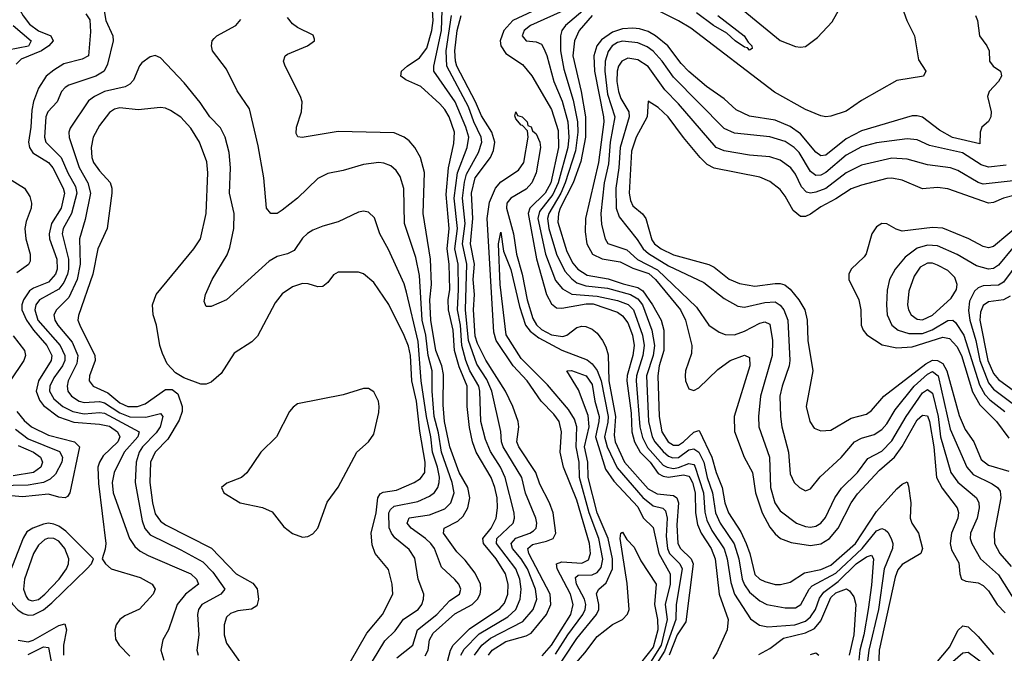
# Model space of a CAD drawing. Header units: inches. Extents: x 884549 to 1028252, y 526810 to 653624.
# Tile 748 of 1056: x 1001636 to 1005513, y 592437 to 594933. Entities that reach past the tile are written whole.
import ezdxf

# ---------------------------------------------------------------- set-up
doc = ezdxf.new("R2010")
doc.units = ezdxf.units.IN
doc.header["$MEASUREMENT"] = 0
doc.layers.add('B0509', color=7, linetype='Continuous')

msp = doc.modelspace()

# ---------------------------------------------------------------- linework, layer by layer
at = {"layer": 'B0509', "color": 5}
for points, elevation in [([(1003750.1, 595010), (1003577.7, 594930), (1003541.8, 594890), (1003527.7, 594850), (1003530, 594830.6), (1003550, 594800.4), (1003615.9, 594755.9), (1003652, 594712), (1003730, 594579.5), (1003756.8, 594496.8), (1003758, 594430), (1003727.6, 594290), (1003705.5, 594250), (1003644.4, 594190), (1003637.8, 594170), (1003670.4, 593990.4), (1003710.7, 593850.7), (1003730, 593813.5), (1003750, 593798.5), (1003770, 593797.1), (1003865.9, 593814.1), (1003893.7, 593813.7), (1003990, 593780.6), (1004010, 593766.4), (1004030, 593738.8), (1004048.5, 593690), (1004055.9, 593650), (1004050.8, 593610), (1004028.3, 593531.7), (1004027.1, 593510), (1004043.7, 593383.7), (1004046.1, 593310), (1004057.3, 593270), (1004078.5, 593230), (1004118.7, 593190), (1004150, 593145.4), (1004170, 593134.7), (1004190, 593131.2), (1004250, 593140.4), (1004270, 593135.4), (1004274.8, 593130), (1004285.1, 593110), (1004295.2, 593070), (1004297.2, 592990), (1004305.1, 592945.1), (1004318.6, 592910), (1004358.6, 592850), (1004374.9, 592810), (1004390.7, 592670), (1004424.9, 592570), (1004421.9, 592530), (1004380.8, 592439.2), (1004364.8, 592415.2)], 2020), ([(1005100.4, 595010), (1005128.8, 594930), (1005159.1, 594870), (1005174.4, 594774.4), (1005204.2, 594730), (1005194, 594710), (1005090, 594693.3), (1004950, 594614.1), (1004890, 594572.7), (1004830, 594553.6), (1004810, 594550.6), (1004790, 594553.8), (1004730, 594579), (1004607.8, 594647.8), (1004278.9, 594898.9), (1004230, 594928.9), (1004122.1, 594982.1)], 2080), ([(1004484.7, 594970), (1004630, 594850.4), (1004690, 594827.6), (1004710, 594824.2), (1004730, 594827.6), (1004777.6, 594862.4), (1004835.1, 594924.9), (1004878.4, 595001.6)], 2080), ([(1001626.6, 594990), (1001650, 594948.2), (1001675.3, 594915.3), (1001710, 594889), (1001758.4, 594870), (1001767.5, 594850), (1001751, 594830), (1001722.5, 594810), (1001642.1, 594777.9), (1001622, 594758)], 2080), ([(1001896.5, 594956.5), (1001912, 594932), (1001915.5, 594884.5), (1001906.6, 594790), (1001882.7, 594777.3), (1001810, 594759.1), (1001770, 594734.4), (1001741.1, 594710), (1001710, 594663.1), (1001690, 594611.1), (1001683.5, 594576.5), (1001680.2, 594510), (1001670.3, 594450), (1001674.2, 594430), (1001688.1, 594408.1), (1001749.2, 594370), (1001766.5, 594350), (1001808, 594270), (1001812, 594250), (1001799.1, 594190), (1001761.6, 594130), (1001752, 594090), (1001754, 594070), (1001782.9, 593990), (1001784.4, 593950), (1001777.6, 593930), (1001750, 593899.8), (1001690, 593875.6), (1001675, 593865), (1001650.8, 593830), (1001645.1, 593810), (1001645.3, 593790), (1001663, 593750), (1001690, 593710.4), (1001742.8, 593650), (1001762.7, 593610), (1001760.5, 593590), (1001710.5, 593510), (1001701.4, 593470), (1001713.8, 593433.8), (1001730, 593412.8), (1001789, 593369), (1001850, 593348.4), (1001950, 593340.4), (1001990, 593332.1), (1002020.7, 593310), (1002031.1, 593290), (1002022.7, 593270), (1001965.2, 593214.8), (1001949.9, 593190.1), (1001943.7, 593170), (1001946.4, 593106.4), (1001975.1, 592870), (1001973.1, 592846.9), (1001960.5, 592810), (1001973.4, 592790), (1001997, 592770), (1002110, 592735.3), (1002158, 592710), (1002170.2, 592690), (1002161.8, 592670), (1002108.3, 592611.7), (1002050, 592584.5), (1002030.1, 592569.9), (1002016.5, 592550), (1002010.2, 592530), (1002013.6, 592493.6), (1002027.9, 592470), (1002070, 592426)], 2120), ([(1001964.8, 594990), (1001975.9, 594930), (1002002.9, 594870), (1002003.9, 594850), (1001982.5, 594757.5), (1001969.3, 594730.7), (1001936.1, 594710), (1001830, 594675.6), (1001814.7, 594665.3), (1001801.3, 594650), (1001783.8, 594610), (1001747.6, 594570), (1001738.9, 594550), (1001733.8, 594470), (1001739.4, 594450), (1001799.5, 594390), (1001825.5, 594330), (1001855.7, 594275.7), (1001860.8, 594250), (1001840.6, 594170), (1001806.9, 594110), (1001802.8, 594090), (1001828.7, 593990), (1001829, 593950), (1001824.6, 593930), (1001810, 593897.4), (1001790, 593872.2), (1001714.6, 593830), (1001699.4, 593810), (1001695.3, 593790), (1001707.4, 593750), (1001795.1, 593650), (1001814.2, 593610), (1001813.3, 593590), (1001804.4, 593570), (1001770, 593521.8), (1001755.4, 593490), (1001754.1, 593470), (1001770, 593439.9), (1001805.6, 593410), (1001844.8, 593390), (1001890, 593380.4), (1001950, 593386), (1001970, 593383.1), (1002106.2, 593310), (1002100.8, 593290), (1002047.3, 593230), (1002008.1, 593150), (1002000.3, 593110), (1002004.8, 593070), (1002068.4, 592890), (1002090, 592858.1), (1002110, 592840.3), (1002142.4, 592822.4), (1002310, 592750), (1002331.7, 592730), (1002340.4, 592710), (1002289.5, 592670.5), (1002255.9, 592630), (1002222.5, 592530), (1002200.1, 592490), (1002191.9, 592450), (1002203.7, 592410)], 2140), ([(1003314.9, 592385.1), (1003332.1, 592450), (1003342.9, 592470), (1003406.8, 592533.2), (1003526.7, 592613.3), (1003545.5, 592634.5), (1003558.6, 592670), (1003559, 592710), (1003548.9, 592750), (1003512.5, 592810), (1003461.8, 592870), (1003459.8, 592890), (1003491.9, 592930), (1003511.9, 592970), (1003517.8, 593010), (1003515.5, 593050), (1003507.3, 593090), (1003492.6, 593130), (1003433.8, 593230), (1003418.4, 593270), (1003406.7, 593326.7), (1003398.4, 593410), (1003397.6, 593490), (1003365.9, 593565.9), (1003348.2, 593630), (1003342.3, 593710), (1003324.5, 593790), (1003323.4, 593830), (1003329.8, 593870.2), (1003326.9, 593970), (1003319.7, 594030), (1003327.3, 594110), (1003315.1, 594244.9), (1003323.8, 594350), (1003345.5, 594445.5), (1003347.5, 594490), (1003326.9, 594550), (1003310, 594578.8), (1003290, 594601.5), (1003214.9, 594670), (1003156.4, 594696.4), (1003137.1, 594710), (1003139.5, 594730), (1003161.1, 594750), (1003210, 594782.4), (1003238.8, 594821.2), (1003259.4, 594890), (1003263.6, 594930), (1003261.4, 594970)], 2080), ([(1003373.4, 592430), (1003386.6, 592453.4), (1003445.8, 592514.2), (1003558.4, 592581.6), (1003590.1, 592609.9), (1003606.4, 592650), (1003610, 592690), (1003605.1, 592730), (1003589.4, 592770), (1003512.8, 592870), (1003515.2, 592890), (1003579, 592950), (1003584.9, 592970), (1003582.9, 592990), (1003547.9, 593130), (1003529.6, 593170), (1003490, 593231.6), (1003470, 593279.8), (1003451.8, 593350), (1003448, 593470), (1003443.8, 593490), (1003408.8, 593550), (1003392.7, 593590), (1003376.8, 593650), (1003371.8, 593730), (1003359.6, 593790), (1003364.1, 593870), (1003362.2, 593970), (1003349.8, 594030), (1003359.5, 594110), (1003347.2, 594230), (1003359.3, 594330), (1003398.2, 594430), (1003404.8, 594470), (1003393.2, 594510), (1003351.1, 594610), (1003267.3, 594730), (1003267.1, 594750), (1003296.3, 594890), (1003300.1, 594970)], 2060), ([(1003790, 594974.6), (1003647.5, 594910), (1003621.8, 594890), (1003614.4, 594870), (1003630, 594850.2), (1003670, 594846), (1003690, 594835.9), (1003700.1, 594820.1), (1003712, 594792), (1003739.6, 594690), (1003771.8, 594611.8), (1003794, 594530), (1003797.9, 594470), (1003793.8, 594430), (1003755.8, 594290), (1003735.2, 594244.8), (1003682.3, 594177.7), (1003675.6, 594150), (1003706.7, 594010), (1003746.3, 593906.3), (1003773, 593873), (1003810, 593852.3), (1003910, 593844.5), (1003990, 593826.5), (1004031.5, 593811.5), (1004053.2, 593790), (1004088.5, 593690), (1004095.1, 593650), (1004089.6, 593610), (1004064.4, 593530), (1004063.6, 593510), (1004078.3, 593330), (1004087.6, 593287.6), (1004108.2, 593248.2), (1004170, 593179), (1004184.9, 593170), (1004210, 593165.6), (1004230, 593168.9), (1004270, 593185.4), (1004290, 593180.8), (1004294.6, 593174.6), (1004328.5, 593070), (1004333.5, 592993.5), (1004341.8, 592961.8), (1004361, 592921), (1004409.2, 592849.2), (1004421.3, 592810), (1004435.9, 592715.9), (1004450.5, 592670.5), (1004513.5, 592573.5), (1004548.4, 592548.4), (1004581.1, 592541.1), (1004688, 592550), (1004730, 592564.3), (1004750, 592581.2), (1004769.1, 592610), (1004785.4, 592654.6), (1004801.5, 592678.5), (1004859.2, 592720.8), (1004930, 592789.8), (1004970, 592816.8), (1004990, 592824.3), (1004997.3, 592810), (1004990, 592706), (1004976.9, 592610), (1004959.3, 592510), (1004943.7, 592450), (1004939.4, 592410)], 2040), ([(1003870, 594982.6), (1003785.5, 594910), (1003771.2, 594890), (1003764.9, 594870), (1003765.5, 594810), (1003778.7, 594738.7), (1003815.4, 594615.4), (1003832.5, 594530), (1003833.3, 594490), (1003824.1, 594415.9), (1003783.8, 594290), (1003766.4, 594250), (1003719.1, 594170), (1003713.8, 594150), (1003719.9, 594110), (1003749.8, 594010), (1003782.6, 593942.6), (1003810, 593912), (1003830, 593896.9), (1003865.1, 593885.1), (1003950, 593875.6), (1004041.3, 593850), (1004070, 593833.2), (1004087.7, 593810), (1004125.3, 593710), (1004135.2, 593650), (1004130.4, 593610), (1004104.4, 593530), (1004111.8, 593350), (1004125.8, 593290), (1004136.9, 593270), (1004170, 593232.1), (1004190, 593213.8), (1004207, 593207), (1004230, 593208.8), (1004270, 593239.2), (1004290, 593243.1), (1004310.1, 593230.1), (1004329.7, 593190), (1004343.3, 593130), (1004364.1, 593070), (1004376, 592990), (1004394.6, 592950), (1004448.5, 592868.5), (1004467.5, 592810), (1004480.4, 592730), (1004490, 592707.1), (1004510, 592678.6), (1004550, 592643.4), (1004577.3, 592630), (1004650, 592616.9), (1004690, 592617.1), (1004711.8, 592630), (1004745, 592690), (1004756.8, 592703.2), (1004850, 592753.1), (1004953.5, 592850), (1005010, 592920.3), (1005030, 592929.1), (1005043.7, 592923.7), (1005054.2, 592914.2), (1005067.8, 592890), (1005073.4, 592870), (1005072.8, 592850), (1005039.1, 592770), (1005017.3, 592610), (1004979.1, 592450), (1004973.7, 592406.3)], 2060), ([(1004384.4, 594950), (1004489, 594870), (1004504.3, 594844.3), (1004518.9, 594830), (1004519.9, 594820.1), (1004510, 594812.3), (1004502, 594822), (1004490, 594824.8), (1004453.7, 594850), (1004420.4, 594880.4), (1004368.2, 594910), (1004300.4, 594960.3)], 2060), ([(1003120.8, 592419.2), (1003184.3, 592470), (1003202.2, 592530), (1003278.8, 592590), (1003330, 592645.4), (1003367.4, 592670), (1003373.6, 592690), (1003365.2, 592710), (1003350, 592727.5), (1003296.9, 592776.9), (1003269, 592850), (1003254.7, 592870), (1003234, 592890), (1003177.7, 592930), (1003161.5, 592950), (1003169.5, 592970.5), (1003250, 592982.2), (1003310, 593006), (1003333.6, 593030), (1003346.4, 593070), (1003339, 593110), (1003296.4, 593230), (1003285.2, 593305.2), (1003268.4, 593370), (1003260, 593470), (1003260.1, 593550), (1003243.8, 593610), (1003234.6, 593690), (1003220.3, 593750), (1003210, 593926), (1003195.8, 593995.8), (1003151.4, 594130), (1003148.4, 594268.4), (1003134.8, 594314.8), (1003119, 594339), (1003097.4, 594357.4), (1003070, 594368.3), (1003050, 594370.5), (1002990, 594363.2), (1002910, 594338.7), (1002850, 594327), (1002810, 594306.8), (1002729.3, 594230), (1002670, 594182.2), (1002650, 594169.8), (1002624.5, 594170), (1002607.7, 594190), (1002597, 594310), (1002575.7, 594435.7), (1002541.2, 594581.2), (1002492.2, 594652.2), (1002450, 594738), (1002395.1, 594810), (1002391.1, 594830), (1002394.3, 594850), (1002401.5, 594858.5), (1002413, 594870), (1002487.2, 594910), (1002506.7, 594933.3)], 2140), ([(1003233.1, 592426.9), (1003244.5, 592450), (1003250, 592490), (1003263.9, 592516.1), (1003350, 592593.2), (1003418.1, 592630), (1003438.2, 592650), (1003449, 592670), (1003452.3, 592690), (1003449.9, 592710), (1003430, 592752.6), (1003390, 592804.8), (1003357.7, 592837.7), (1003304.2, 592910), (1003307.3, 592930), (1003361.6, 592958.4), (1003382.1, 592977.9), (1003400.5, 593010), (1003407.8, 593050), (1003401, 593090), (1003367, 593150), (1003330.1, 593250.1), (1003309.3, 593350.7), (1003303.4, 593416.6), (1003304.9, 593535.1), (1003298.1, 593570), (1003275, 593630), (1003254.8, 593750), (1003250.7, 593829.3), (1003257, 593890), (1003253.1, 593990), (1003224.9, 594170), (1003230.5, 594330.5), (1003213.6, 594390), (1003192.1, 594430), (1003170, 594455.2), (1003150, 594470.5), (1003110, 594486.9), (1002890, 594492.3), (1002748.4, 594468.5), (1002731.6, 594471.6), (1002725.3, 594485.3), (1002726.4, 594510), (1002745.5, 594570), (1002747.9, 594610), (1002742.4, 594630), (1002680.8, 594750), (1002674.5, 594770), (1002682, 594790), (1002690, 594796.5), (1002769.3, 594830), (1002797.2, 594850), (1002796.5, 594856.5), (1002791.9, 594871.9), (1002730, 594902), (1002710, 594916.9), (1002690, 594941.3)], 2120), ([(1003426.7, 592430), (1003455.6, 592470), (1003490, 592496.9), (1003617.3, 592562.7), (1003657.6, 592610), (1003672.5, 592650), (1003666.6, 592690), (1003635.2, 592770), (1003610, 592809.6), (1003576.3, 592850), (1003571.2, 592870), (1003589.5, 592890.5), (1003644, 592910), (1003659.6, 592920.4), (1003669.1, 592930.9), (1003671.6, 592950), (1003667.9, 592970), (1003627.6, 593067.6), (1003613.1, 593130), (1003539.7, 593250), (1003533.4, 593270), (1003530.9, 593310.9), (1003495.5, 593470), (1003475.3, 593515.3), (1003436.1, 593576.1), (1003402.6, 593670), (1003391.4, 593790), (1003396, 593970), (1003380.2, 594050), (1003389.8, 594130), (1003380, 594230), (1003387.5, 594292.5), (1003395.9, 594324), (1003442.9, 594410), (1003456, 594450), (1003453.5, 594470), (1003424.6, 594530), (1003403.1, 594590), (1003317.3, 594750), (1003315.8, 594810), (1003336.8, 594950)], 2040), ([(1003482.1, 592430), (1003496.4, 592450), (1003550, 592483.5), (1003630, 592505.6), (1003650, 592516.6), (1003710.5, 592590), (1003727.1, 592630), (1003724.8, 592670), (1003641.1, 592830), (1003636.5, 592850), (1003654.7, 592865.3), (1003710, 592878.7), (1003736.2, 592890), (1003746.8, 592910), (1003736.5, 592990), (1003722, 593030), (1003683.8, 593103.8), (1003667.8, 593150), (1003601.2, 593250), (1003593.9, 593270), (1003601.3, 593330), (1003598.9, 593350), (1003578.3, 593410), (1003549, 593470), (1003471.6, 593591.6), (1003438, 593658), (1003430, 593686), (1003422.7, 593790), (1003427.1, 593850), (1003421.6, 593910), (1003426.9, 593970), (1003411.7, 594050), (1003419.8, 594150), (1003415.1, 594250), (1003429, 594310), (1003489.4, 594390.6), (1003502, 594418), (1003506.2, 594450), (1003495.1, 594490), (1003454.4, 594554.4), (1003430.7, 594610), (1003357.8, 594750), (1003351.7, 594770), (1003349.8, 594810), (1003358.1, 594890), (1003374.4, 594950)], 2020), ([(1003889.5, 594950), (1003838.5, 594890), (1003820.2, 594850), (1003814, 594790), (1003847.2, 594650), (1003863.6, 594550), (1003863.6, 594470), (1003845.4, 594374.6), (1003815.4, 594290), (1003764.2, 594190), (1003757.4, 594170), (1003755.2, 594135.2), (1003790, 594020.1), (1003813.4, 593973.4), (1003833.2, 593950), (1003870, 593927), (1003952.5, 593912.5), (1004012.1, 593892.1), (1004070, 593878.5), (1004090, 593864.7), (1004127.8, 593810), (1004161.1, 593750), (1004171.8, 593710), (1004172.3, 593630), (1004154, 593570), (1004148.7, 593530), (1004154.3, 593370), (1004163.9, 593310), (1004188.9, 593270), (1004210, 593257.1), (1004230, 593257.8), (1004250, 593269.8), (1004290, 593308.1), (1004310, 593315), (1004312.2, 593312.2), (1004361.8, 593210), (1004378, 593150), (1004402.5, 593090), (1004412.7, 593030), (1004426.3, 592990), (1004475.4, 592915.4), (1004496.6, 592870), (1004510.8, 592830), (1004530, 592747.9), (1004550, 592729.2), (1004570, 592719.7), (1004610, 592708.8), (1004631.9, 592708.1), (1004670, 592717.7), (1004726.3, 592753.7), (1004790, 592768), (1004830, 592784.2), (1004926.5, 592870), (1005010, 592995.6), (1005090, 593085), (1005110, 593103.8), (1005130, 593112.5), (1005136, 593096), (1005144.7, 593030), (1005141.7, 592970), (1005148.5, 592950), (1005174.7, 592910), (1005190.8, 592850), (1005184.1, 592830), (1005110, 592787.8), (1005093.6, 592766.4), (1005082.4, 592737.6), (1005020.3, 592450), (1005017.7, 592377.7)], 2080), ([(1005399, 594950), (1005407.6, 594930), (1005415, 594870), (1005443.9, 594830), (1005453, 594810), (1005455, 594770), (1005469.3, 594750), (1005497.7, 594730), (1005499.8, 594719.8), (1005501, 594710), (1005490.1, 594690), (1005453.7, 594650), (1005447.1, 594630), (1005461.5, 594570), (1005459.8, 594550), (1005450, 594532.3), (1005424, 594510), (1005418.1, 594490), (1005415.9, 594444.1), (1005309.2, 594469.2), (1005257.7, 594497.7), (1005190, 594548.7), (1005170, 594554.7), (1005150, 594554.5), (1004950, 594494.6), (1004890, 594463.6), (1004810, 594399.9), (1004790, 594397), (1004770, 594411.8), (1004710, 594483.1), (1004670, 594512.9), (1004610, 594537), (1004510, 594553.1), (1004457.6, 594577.6), (1004410, 594620.7), (1004339.6, 594670), (1004270, 594728.3), (1004240, 594760), (1004188.4, 594830), (1004139, 594870), (1004110, 594886.2), (1004076.5, 594896.5), (1004050, 594899.7), (1004010, 594896.9), (1003970, 594884.3), (1003926.8, 594853.2), (1003908.5, 594830), (1003896.4, 594790), (1003899.5, 594730), (1003935.3, 594550), (1003935.8, 594530), (1003915.4, 594370), (1003863.5, 594150), (1003863.1, 594096.9), (1003868.8, 594050), (1003890.9, 594010), (1003930, 593991), (1003999.8, 593979.8), (1004050, 593954), (1004112.8, 593932.8), (1004139.8, 593910), (1004238.1, 593790), (1004257, 593750), (1004282.8, 593650), (1004281.6, 593618.4), (1004257.3, 593550), (1004255.6, 593530), (1004258, 593510), (1004270, 593479), (1004290, 593472), (1004310, 593482.4), (1004385.1, 593554.9), (1004433.5, 593590), (1004490, 593611.8), (1004510, 593602.4), (1004511.4, 593570), (1004449.2, 593370), (1004450.5, 593310.5), (1004487.9, 593210), (1004521.2, 593150), (1004532.9, 593070), (1004558.9, 592990), (1004590, 592933.6), (1004610, 592907.8), (1004631, 592890), (1004674.1, 592874.1), (1004750, 592862.6), (1004790, 592869.2), (1004824.8, 592890), (1004858.1, 592930), (1004910, 593030), (1004934.5, 593065.5), (1005021.5, 593158.5), (1005080.7, 593210), (1005110, 593252.4), (1005170, 593356.9), (1005190, 593375.7), (1005210, 593372.9), (1005218.4, 593350), (1005235.8, 593250), (1005245.2, 593130), (1005267.9, 593087.9), (1005326.9, 593010), (1005332.1, 592992.1), (1005329.7, 592970), (1005304.3, 592910), (1005299.5, 592870), (1005304.8, 592844.8), (1005333.6, 592793.6), (1005337.1, 592750), (1005343.8, 592730), (1005361.6, 592721.6), (1005410, 592714.3), (1005430, 592704.2), (1005450, 592683.5), (1005485.1, 592630), (1005516.3, 592596.3)], 2120), ([(1001610.4, 594910), (1001680.9, 594850), (1001671.1, 594828.9), (1001590, 594812.4)], 2060), ([(1005520, 594360), (1005450, 594351.7), (1005421.3, 594361.3), (1005348, 594408), (1005217.7, 594437.7), (1005170, 594459.1), (1005130, 594463.5), (1005010, 594447.9), (1004950, 594432), (1004890, 594399.1), (1004810, 594331.2), (1004790, 594320.4), (1004770, 594319.4), (1004750, 594334.5), (1004705.5, 594410), (1004685.3, 594430), (1004650, 594453.3), (1004590, 594471.8), (1004450, 594486.4), (1004410, 594503.9), (1004210, 594706), (1004165.3, 594770), (1004130, 594808.8), (1004106, 594826), (1004070, 594842.4), (1004010, 594848.1), (1003990, 594842.8), (1003968.7, 594830), (1003952.6, 594807.4), (1003941.1, 594770), (1003939.6, 594730), (1003950, 594640.2), (1003979.9, 594550), (1003961.1, 594450), (1003954.8, 594365.2), (1003937.6, 594290), (1003924.1, 594170), (1003926.7, 594126.7), (1003941.3, 594070), (1003951.6, 594051.6), (1004026.7, 594026.7), (1004069, 593989), (1004147.5, 593947.5), (1004300.8, 593800.8), (1004350, 593730.2), (1004390, 593702.2), (1004413.2, 593693.2), (1004450, 593691.8), (1004490, 593706.5), (1004550, 593737.6), (1004570, 593742.7), (1004590, 593733.5), (1004600.1, 593670), (1004598.4, 593610), (1004552.8, 593450), (1004545, 593370), (1004546.5, 593330), (1004587.7, 593210), (1004592.5, 593090), (1004609, 593030), (1004630, 592998.1), (1004694.7, 592950), (1004730, 592936.8), (1004750, 592934.3), (1004770, 592937.9), (1004790.2, 592949.8), (1004808.2, 592971.8), (1004844.9, 593050), (1004871.7, 593088.3), (1004934.1, 593150), (1004975.4, 593204.6), (1005030, 593233.6), (1005070, 593273.6), (1005126.7, 593370), (1005190, 593462.7), (1005210, 593476.1), (1005230, 593461.9), (1005252.6, 593370), (1005261.5, 593290), (1005301.7, 593150), (1005330, 593111.1), (1005402.7, 593050), (1005412.9, 593030), (1005414.1, 593010), (1005405.9, 592970), (1005379.2, 592910), (1005377.9, 592890), (1005384.4, 592870), (1005418.8, 592810), (1005490, 592746.5), (1005563.8, 592630)], 2140), ([(1003002.8, 592370), (1003073.8, 592486.2), (1003114.3, 592525.7), (1003147.5, 592572.5), (1003205.2, 592610), (1003219.4, 592630), (1003226.6, 592650), (1003227.5, 592670), (1003204.5, 592730), (1003191.8, 592811.8), (1003170, 592846.6), (1003112.6, 592892.6), (1003099.5, 592910), (1003091.4, 592931.4), (1003090, 592990), (1003095.9, 593004.1), (1003110, 593016.7), (1003204.2, 593035.8), (1003250, 593055.8), (1003269.1, 593070.9), (1003282.2, 593090), (1003288.3, 593110), (1003288.5, 593131.5), (1003281.2, 593170), (1003261.5, 593230), (1003255.1, 593290), (1003237.4, 593370), (1003216.6, 593510), (1003205.2, 593665.2), (1003159.7, 593859.7), (1003150, 593892), (1003088.2, 594028.2), (1003053.7, 594090), (1003032.9, 594153), (1003010, 594175.1), (1002990, 594179.2), (1002970, 594175.3), (1002890, 594137.1), (1002830, 594120.2), (1002790, 594103.4), (1002768.7, 594091.3), (1002750, 594072.9), (1002716.2, 594023.8), (1002690, 594010.6), (1002650, 594000.2), (1002618.4, 593981.6), (1002450, 593829.7), (1002390, 593803.6), (1002370, 593802.7), (1002363, 593823), (1002367.2, 593850), (1002394.2, 593910), (1002453.1, 594006.9), (1002463.7, 594036.3), (1002479.2, 594110), (1002480.4, 594170), (1002462.2, 594250), (1002466.7, 594350), (1002461.5, 594410), (1002445.3, 594470), (1002427.2, 594507.2), (1002384.7, 594550), (1002346.7, 594606.7), (1002284.2, 594684.2), (1002190, 594782.7), (1002170, 594792.4), (1002150, 594787.1), (1002117.2, 594762.8), (1002108.3, 594751.6), (1002084.8, 594695.2), (1002070, 594678.6), (1002051, 594669), (1001970, 594649.9), (1001930.2, 594630), (1001907.1, 594612.9), (1001834.4, 594505.6), (1001829.5, 594490), (1001830.8, 594469.2), (1001870, 594350.9), (1001904.3, 594290), (1001915.2, 594250), (1001894.6, 594145.4), (1001871.6, 594070), (1001874.3, 593970), (1001862.2, 593910), (1001830, 593839.1), (1001781.4, 593790), (1001771.2, 593770), (1001775.2, 593750), (1001787, 593730), (1001842.7, 593662.7), (1001865.3, 593610), (1001861.2, 593578.8), (1001827.4, 593510), (1001822.9, 593490), (1001826, 593470), (1001840.5, 593450), (1001870, 593430.1), (1001890, 593424.6), (1001950, 593428.8), (1001970, 593424.4), (1002030, 593384.1), (1002070, 593368.9), (1002132.2, 593367.8), (1002190, 593382.3), (1002200.1, 593370), (1002189.1, 593330), (1002173.8, 593306.2), (1002119.3, 593250), (1002106.5, 593230), (1002094.4, 593190), (1002091.1, 593110), (1002118.5, 592958.5), (1002128.6, 592928.6), (1002150, 592903.4), (1002270, 592845.4), (1002357.2, 592797.2), (1002396.5, 592756.5), (1002443.6, 592690), (1002428.6, 592670), (1002353.8, 592630), (1002340.1, 592610), (1002335.7, 592590), (1002341.2, 592510), (1002333, 592450), (1002339, 592430)], 2160), ([(1005652.9, 594310), (1005430, 594285.4), (1005410, 594291.5), (1005330, 594338.7), (1005300.5, 594350), (1005210, 594360.8), (1005130, 594384), (1005070, 594387.6), (1004950, 594360.1), (1004890, 594329.9), (1004810, 594268.3), (1004770, 594253), (1004750, 594249.6), (1004733.6, 594253.6), (1004714.2, 594274.2), (1004690, 594325), (1004672.2, 594350), (1004630, 594380.1), (1004590, 594393.1), (1004510, 594399.9), (1004410, 594416.8), (1004377.6, 594430), (1004230, 594601.8), (1004176.6, 594656.6), (1004110, 594748), (1004070, 594774.8), (1004030, 594780.8), (1004007, 594770), (1003993.1, 594750), (1003987.9, 594730), (1003987.6, 594690), (1003993.5, 594650), (1004002.9, 594622.9), (1004034.4, 594570), (1004035.7, 594550), (1003999.9, 594430), (1003995.3, 594350), (1003983.6, 594270), (1003984.7, 594190), (1003997, 594157), (1004067.4, 594067.4), (1004090.7, 594030), (1004111.4, 594011.4), (1004190, 593963.4), (1004330, 593897.7), (1004410, 593835), (1004464, 593804), (1004490, 593800.8), (1004570, 593819), (1004610, 593821.1), (1004630, 593809.1), (1004644.6, 593790), (1004660.4, 593750), (1004667.7, 593590), (1004665.4, 593570), (1004637.7, 593490), (1004628.9, 593450), (1004631.5, 593370), (1004637.2, 593330), (1004662.6, 593230), (1004670, 593144.9), (1004685.8, 593110), (1004705.7, 593090), (1004730, 593077.3), (1004750, 593085.2), (1004787.5, 593132.5), (1004870, 593208.7), (1004922.4, 593270), (1004950, 593284.7), (1005000.5, 593299.5), (1005030, 593318.7), (1005050, 593341.2), (1005083.6, 593396.4), (1005158, 593490), (1005210, 593536.7), (1005230, 593546.9), (1005252.8, 593530), (1005299.9, 593319.9), (1005365.5, 593170), (1005390, 593142), (1005464.6, 593104.6), (1005486.1, 593090), (1005495.9, 593075.9), (1005498.9, 593050), (1005473.1, 592910), (1005474.3, 592870), (1005495.7, 592830), (1005539.7, 592779.7)], 2160), ([(1005550, 594240.9), (1005509.8, 594230.2), (1005470, 594213.2), (1005450, 594210.4), (1005290, 594266.5), (1005250, 594272), (1005190, 594267.1), (1005110, 594301.5), (1005070, 594309.2), (1005050, 594308.1), (1004950, 594281.8), (1004910, 594266.2), (1004850, 594227.3), (1004790, 594196.2), (1004750, 594167.3), (1004730, 594157.5), (1004710, 594157.9), (1004681.5, 594181.5), (1004650, 594238.2), (1004630, 594263.7), (1004590, 594296.2), (1004550, 594312.9), (1004370, 594348.1), (1004342.9, 594362.9), (1004314.8, 594390), (1004249.4, 594469.4), (1004189.9, 594550), (1004150, 594587.1), (1004110, 594611.8), (1004106.4, 594550), (1004063, 594470), (1004045.2, 594414.8), (1004035.3, 594250), (1004040.5, 594220.5), (1004050, 594199.8), (1004088.4, 594168.4), (1004101.7, 594150), (1004125.6, 594065.6), (1004135.6, 594050), (1004161.6, 594030), (1004210, 594006.4), (1004350, 593969), (1004370, 593958.8), (1004430, 593910.9), (1004470, 593893.5), (1004530, 593883.9), (1004610, 593894.2), (1004630, 593894.2), (1004648.2, 593888.2), (1004670, 593871.2), (1004703.1, 593830), (1004726.7, 593790), (1004736.5, 593750), (1004739.3, 593670), (1004758.4, 593550), (1004732.5, 593410), (1004746.7, 593350), (1004764.3, 593324.3), (1004790, 593313.6), (1004830, 593316.8), (1004910, 593363.1), (1004970, 593379.8), (1004990, 593393.1), (1005038, 593450), (1005203.1, 593576.9), (1005230, 593591.7), (1005250, 593590.6), (1005270, 593578.9), (1005286.8, 593550), (1005334.5, 593374.5), (1005359.2, 593319.2), (1005392.3, 593270), (1005421.3, 593201.3), (1005450, 593178.4), (1005530, 593154.2)], 2180), ([(1002937.9, 592402.1), (1003003.2, 592516.8), (1003064.9, 592590), (1003105.9, 592670), (1003103.2, 592710), (1003087.8, 592767.8), (1003035.3, 592830), (1003024.5, 592864.5), (1003019.5, 592910), (1003039.8, 592990), (1003045.6, 593050), (1003055.1, 593064.9), (1003067.7, 593072.3), (1003119.5, 593080.5), (1003189.9, 593110.1), (1003214.2, 593125.8), (1003231.3, 593150), (1003232.4, 593190), (1003211.9, 593311.9), (1003198.8, 593430), (1003179.9, 593510), (1003174.6, 593610), (1003166.5, 593646.5), (1003150, 593689), (1003090, 593810.8), (1003030, 593898), (1002990, 593931.7), (1002970, 593938.8), (1002890, 593939.1), (1002872.1, 593928), (1002850, 593898), (1002830, 593882.3), (1002810, 593880.3), (1002772.4, 593892.4), (1002750, 593893.6), (1002710, 593881.4), (1002670, 593853.3), (1002641.7, 593818.3), (1002573.1, 593686.9), (1002550, 593664.8), (1002480.4, 593619.5), (1002430, 593539.7), (1002390, 593505.6), (1002370, 593497.6), (1002350, 593498), (1002282.8, 593522.8), (1002250, 593542.6), (1002217, 593577), (1002198.3, 593618.3), (1002187.9, 593650), (1002175.4, 593730), (1002162.1, 593770), (1002159.1, 593810), (1002174.1, 593850), (1002322.2, 594030), (1002347.9, 594070), (1002370.5, 594170), (1002376.4, 594330), (1002373.4, 594373.5), (1002344.3, 594450), (1002310, 594505.6), (1002270, 594549.2), (1002230, 594575.4), (1002210, 594584.9), (1002190, 594587), (1002102.7, 594577.3), (1002030, 594585.4), (1002010, 594581), (1001990, 594567.3), (1001950, 594516.2), (1001926, 594470), (1001917, 594430), (1001920.1, 594390), (1001927.4, 594370), (1001950, 594337.8), (1001992, 594292), (1001999.3, 594270), (1001999.3, 594250), (1001980.7, 594110), (1001944.2, 594030), (1001924.6, 593930), (1001867.4, 593767.4), (1001865.5, 593750), (1001873.2, 593730), (1001932.7, 593610), (1001932.8, 593590), (1001911.6, 593530), (1001910.1, 593510), (1001925.2, 593490), (1001983.7, 593463.7), (1002030, 593423.8), (1002062.4, 593410), (1002099.6, 593410), (1002130, 593419.7), (1002210, 593476.3), (1002236, 593476), (1002258.7, 593458.7), (1002276.2, 593410), (1002275.5, 593390), (1002264.6, 593355.4), (1002219.7, 593280.3), (1002170, 593229.2), (1002151.2, 593190), (1002148.7, 593110), (1002159.4, 593030), (1002170, 592987.2), (1002190, 592957.6), (1002210, 592943.3), (1002391.5, 592851.5), (1002488.1, 592750), (1002553.9, 592713.9), (1002571.7, 592691.7), (1002576.8, 592650), (1002570, 592624.4), (1002548.4, 592611.6), (1002495.2, 592604.8), (1002465.6, 592594.4), (1002450, 592579.7), (1002441.3, 592550), (1002441.4, 592510), (1002450, 592477.4), (1002526.9, 592370)], 2180), ([(1003692.6, 592427.4), (1003730, 592468.9), (1003805.6, 592590), (1003814.8, 592630), (1003805.1, 592670), (1003752.4, 592770), (1003749.9, 592790), (1003770, 592797.6), (1003850, 592791.8), (1003875, 592805), (1003884, 592830), (1003879.5, 592870), (1003830, 593040.2), (1003777.5, 593170), (1003764.7, 593230), (1003768.9, 593310), (1003760.1, 593350), (1003739.2, 593379.2), (1003689.3, 593430), (1003634.6, 593510), (1003578.4, 593570), (1003512.2, 593670), (1003502.3, 593702.3), (1003476.5, 594150), (1003485.8, 594214.2), (1003510, 594269.6), (1003530, 594294.5), (1003600.2, 594339.8), (1003621.5, 594370), (1003638.5, 594470), (1003635.4, 594495.4), (1003616.1, 594516.1), (1003610, 594517.3), (1003590, 594542.4), (1003585.3, 594554.7), (1003589.8, 594570.2), (1003595.6, 594555.6), (1003614, 594550), (1003633.6, 594530), (1003636.3, 594516.3), (1003650, 594511), (1003655.7, 594495.7), (1003670, 594482.8), (1003683.8, 594450), (1003686.1, 594430), (1003669.3, 594330), (1003652.8, 594290), (1003630, 594266), (1003569.8, 594230.2), (1003554.4, 594210), (1003553.2, 594190), (1003580.3, 594090), (1003591.9, 594010), (1003614.6, 593930), (1003634.5, 593830), (1003656.4, 593756.4), (1003671.1, 593731.1), (1003690, 593713.2), (1003730, 593691.7), (1003775.1, 593684.9), (1003790, 593691), (1003830, 593720.9), (1003850, 593726.5), (1003865, 593725), (1003890, 593714.5), (1003910, 593698.1), (1003930.6, 593670), (1003944.5, 593644.5), (1003952.4, 593612.4), (1003956.1, 593510), (1003981.5, 593370), (1003976.2, 593296.2), (1003980.9, 593270), (1004017.4, 593190), (1004110, 593085.5), (1004145.8, 593065.8), (1004210, 593059.1), (1004223.6, 593050), (1004230, 593030), (1004223.7, 592943.7), (1004227.4, 592870), (1004238.1, 592850), (1004279.2, 592810), (1004288.1, 592790), (1004258.5, 592561.5), (1004224.5, 592510), (1004193.2, 592430)], 1980), ([(1001590.1, 594310.1), (1001654.6, 594270), (1001675.9, 594235.9), (1001682.5, 594210), (1001681, 594190), (1001661.5, 594138.5), (1001656.4, 594110), (1001659.8, 594070), (1001677.9, 594010), (1001677.7, 593982.3), (1001671.3, 593968.8), (1001624.6, 593935.4)], 2080), ([(1005638.9, 594181.1), (1005470, 594039.9), (1005450, 594034.9), (1005430, 594039.7), (1005372.5, 594070), (1005270, 594112.2), (1005230, 594114.2), (1005110, 594100.5), (1005087.4, 594107.4), (1005050, 594129), (1005030, 594130.5), (1005010, 594117.7), (1004991.6, 594090), (1004968.8, 594011.2), (1004961.3, 593998.7), (1004910.3, 593950), (1004900.3, 593930), (1004900.8, 593910), (1004940.5, 593830), (1004947.8, 593790), (1004949.6, 593729.6), (1004956.5, 593710), (1004971.2, 593691.2), (1005032.2, 593652.2), (1005090, 593639.9), (1005150, 593644.7), (1005270, 593682.6), (1005296.8, 593676.8), (1005325.4, 593645.4), (1005344.5, 593610), (1005387.2, 593467.2), (1005415.7, 593415.7), (1005482.4, 593350), (1005530, 593284.1)], 2220), ([(1003746.3, 592433.7), (1003794.9, 592510), (1003853.4, 592590), (1003862.9, 592610), (1003865, 592630), (1003860, 592650), (1003828.2, 592710), (1003824, 592736), (1003834.4, 592745.6), (1003890, 592747.1), (1003910, 592755.6), (1003925.1, 592774.9), (1003932.2, 592807.8), (1003916.3, 592890), (1003878, 592990), (1003840.7, 593130), (1003838.4, 593190), (1003826.5, 593250), (1003829.1, 593330), (1003819.9, 593359.9), (1003797, 593397), (1003714.3, 593494.3), (1003610, 593598.5), (1003551.5, 593691.5), (1003527.5, 593890), (1003520.7, 594050), (1003530, 594096.5), (1003540.8, 594020.8), (1003570, 593949.3), (1003603.4, 593803.4), (1003627.4, 593730), (1003646, 593706), (1003679.9, 593679.9), (1003770, 593631.7), (1003870, 593593.3), (1003890, 593577.1), (1003910, 593551.3), (1003925.4, 593510), (1003952.5, 593370), (1003952.2, 593347.8), (1003938.3, 593290), (1003948.9, 593250), (1003988.1, 593168.1), (1004090, 593051.4), (1004130, 593017.9), (1004168.7, 593008.7), (1004178.4, 592998.4), (1004185.1, 592970), (1004181.4, 592898.6), (1004186.5, 592850), (1004195, 592830), (1004235.4, 592790), (1004244.1, 592770), (1004221, 592630), (1004219.5, 592570), (1004174.8, 592445.2), (1004076.6, 592290)], 1960), ([(1005545.6, 594034.4), (1005490, 593965.6), (1005470, 593952.7), (1005450, 593950.6), (1005403.2, 593963.2), (1005327.7, 594007.7), (1005250, 594041.7), (1005210, 594045.3), (1005170, 594033.6), (1005122.5, 593997.5), (1005083.1, 593950), (1005060.7, 593910), (1005051.9, 593868.1), (1005048.2, 593810), (1005051, 593770), (1005069.6, 593730), (1005094.5, 593710), (1005137.4, 593697.4), (1005190, 593697), (1005228.6, 593711.4), (1005290, 593748.7), (1005310, 593748.9), (1005320.9, 593740.9), (1005352.8, 593690), (1005415.4, 593495.4), (1005436.6, 593456.6), (1005455.9, 593435.9), (1005514.7, 593390)], 2240), ([(1005599.4, 594020.6), (1005510, 593899.5), (1005490, 593887.7), (1005430, 593884.4), (1005410, 593876.4), (1005395.9, 593864.1), (1005376.1, 593823.9), (1005372.3, 593787.7), (1005376.3, 593750), (1005400, 593670), (1005416.9, 593590), (1005450, 593503.1), (1005470, 593477.9), (1005543, 593423)], 2260), ([(1005535.9, 593844.1), (1005510, 593830), (1005450, 593821.7), (1005430, 593807), (1005418.5, 593781.5), (1005416, 593750), (1005448.1, 593590), (1005470, 593539.9), (1005490, 593515.9), (1005552.8, 593470)], 2280), ([(1001610, 593687.2), (1001654.8, 593630), (1001659.1, 593610), (1001652.6, 593590), (1001598.6, 593510)], 2080), ([(1003730, 592345), (1003830, 592495.6), (1003907.4, 592590), (1003916.3, 592610), (1003916.9, 592630), (1003906.6, 592673.4), (1003915.9, 592690), (1003945.7, 592714.3), (1003970.5, 592769.5), (1003970.3, 592810), (1003953.4, 592890), (1003909.8, 592990), (1003873.8, 593130), (1003872.4, 593190), (1003860.1, 593250), (1003877.9, 593330), (1003874.3, 593374.3), (1003835.6, 593475.6), (1003789.7, 593550), (1003808.8, 593551.2), (1003866.5, 593530), (1003890, 593495.6), (1003900.2, 593430), (1003917.2, 593370), (1003916.7, 593350), (1003902.7, 593290), (1003943, 593163), (1003975.8, 593115.8), (1004070, 593013.8), (1004090.9, 592970.9), (1004130, 592932.7), (1004152.9, 592830), (1004197.4, 592750), (1004197.3, 592710), (1004177.9, 592630), (1004184.8, 592570), (1004162.1, 592470), (1003998.4, 592210)], 1940), ([(1001624.4, 593390), (1001654.1, 593354.1), (1001682.6, 593330), (1001750, 593295.9), (1001852.5, 593270), (1001871.2, 593250), (1001833.2, 593070), (1001824.4, 593055.6), (1001814.9, 593050), (1001790, 593052.1), (1001750, 593064.7), (1001646.7, 593053.3), (1001530, 593064.8)], 2080), ([(1001619.7, 593319.7), (1001670, 593282.7), (1001792.6, 593232.6), (1001805.2, 593210), (1001802.1, 593190), (1001777.1, 593142.9), (1001756.8, 593123.2), (1001730, 593110.6), (1001670, 593100), (1001490, 593096.3)], 2060), ([(1001630, 593255.7), (1001690.6, 593230), (1001717.5, 593210), (1001726.1, 593190), (1001718.8, 593170), (1001690.3, 593149.7), (1001610, 593136.6)], 2040), ([(1003800.4, 592370), (1003861.4, 592438.6), (1003910, 592503.5), (1003970, 592551), (1004009.2, 592570.8), (1004029.1, 592590.9), (1004035.9, 592610), (1004027.5, 592712.5), (1003999.9, 592890), (1004002.9, 592910), (1004010, 592914), (1004026.2, 592886.2), (1004055.9, 592855.9), (1004081.7, 592801.7), (1004142.5, 592710), (1004135.1, 592630), (1004147.5, 592570), (1004148.7, 592530), (1004130, 592461.8), (1004080.9, 592399.1)], 1920), ([(1004546.8, 592433.2), (1004590, 592455.9), (1004643.3, 592496.7), (1004730, 592517.6), (1004764.9, 592535.1), (1004790, 592565.3), (1004830, 592657.3), (1004850, 592675.5), (1004890.8, 592690.8), (1004903.6, 592683.6), (1004920.4, 592660.4), (1004927.9, 592630), (1004920.2, 592510), (1004902.4, 592430)], 2020), ([(1001630, 592488.6), (1001670, 592482.5), (1001688.9, 592488.9), (1001790, 592546.8), (1001813.3, 592553.3), (1001820.1, 592530), (1001809, 592470), (1001808.9, 592430)], 2080), ([(1005242.9, 592397.1), (1005297.6, 592462.4), (1005330, 592527.6), (1005350, 592546.2), (1005370, 592541.4), (1005410, 592504.2), (1005470, 592432.1)], 2080), ([(1001670, 592433.3), (1001730, 592463.5), (1001750, 592459.8), (1001767, 592370)], 2060), ([(1004750, 592433.1), (1004770, 592439.6), (1004782.7, 592430)], 1980), ([(1005290, 592388.1), (1005350, 592439.7), (1005370, 592441.3), (1005441.4, 592390)], 2060)]:
    msp.add_lwpolyline(points, dxfattribs=dict(at, elevation=elevation))
for points, elevation in [([(1005210, 593973.8), (1005182, 593958), (1005157.6, 593922.4), (1005136.3, 593863.7), (1005131.3, 593810), (1005135.3, 593790), (1005145.9, 593770), (1005170, 593753.4), (1005190, 593750.9), (1005230, 593769.1), (1005303.7, 593836.3), (1005324.2, 593870), (1005327, 593890), (1005317.8, 593917.8), (1005290, 593944.8), (1005250, 593966.7), (1005230, 593973.4)], 2260), ([(1003010, 593480.5), (1002990, 593479.7), (1002910, 593454.8), (1002730, 593419.8), (1002712.7, 593407.3), (1002699, 593390), (1002646.9, 593290), (1002585.8, 593230), (1002530, 593147.8), (1002510, 593129.7), (1002452, 593108), (1002430.6, 593090), (1002439.3, 593070), (1002503.8, 593030), (1002591.7, 593011.7), (1002630, 592994.7), (1002675.8, 592935.8), (1002710, 592908.7), (1002750, 592894.8), (1002770, 592896.8), (1002790, 592907.3), (1002810, 592930.3), (1002847.3, 593032.7), (1002890, 593092.2), (1002963.7, 593230), (1003009.9, 593270.2), (1003030, 593300.5), (1003050, 593386), (1003051.6, 593410), (1003048.4, 593430), (1003030, 593467)], 2220), ([(1001750, 592949.6), (1001730, 592946.1), (1001688.2, 592930), (1001664.7, 592915.3), (1001649.5, 592890.5), (1001587.5, 592730), (1001584.1, 592690), (1001597.3, 592650), (1001609.7, 592630), (1001628.6, 592608.6), (1001650, 592593.6), (1001670, 592587.3), (1001690, 592588.4), (1001730, 592608.3), (1001763.2, 592636.8), (1001900.6, 592770), (1001918.3, 592790), (1001926.6, 592810), (1001818.2, 592918.2), (1001790, 592938.2), (1001770, 592946.4)], 2120), ([(1001750, 592890.8), (1001735, 592885), (1001710, 592863.9), (1001690.7, 592830), (1001654.6, 592730), (1001651.7, 592690), (1001661.4, 592661.4), (1001670, 592649.3), (1001684.7, 592644.7), (1001710, 592649.8), (1001735.7, 592670), (1001791.1, 592730), (1001821, 592770), (1001828.2, 592790), (1001829.1, 592810), (1001814.4, 592850), (1001790, 592878.4), (1001770, 592889.6)], 2140)]:
    msp.add_lwpolyline(points, close=True, dxfattribs=dict(at, elevation=elevation))

doc.saveas('drawing.dxf')
